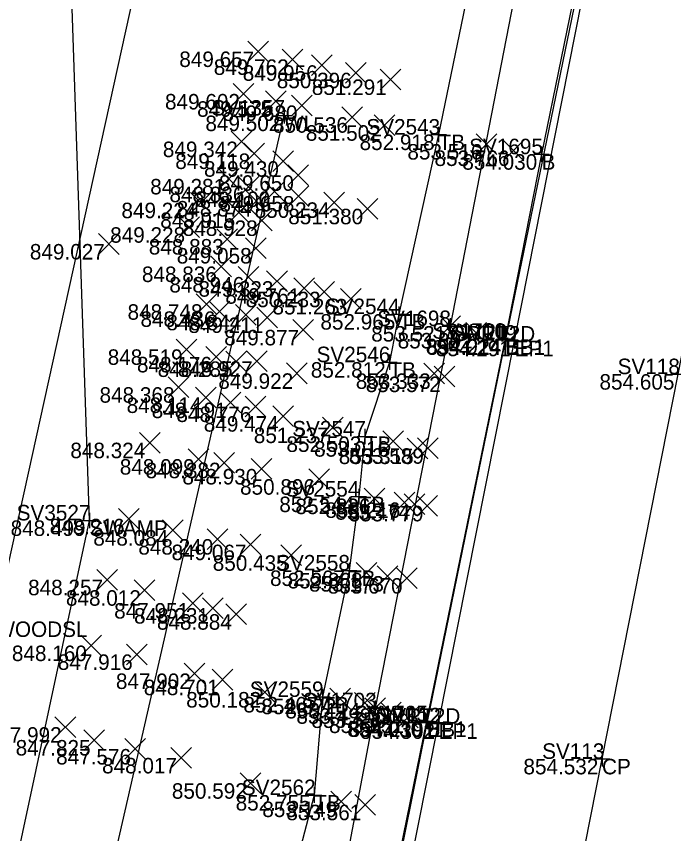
# Model space of a CAD drawing. Extents: x 2228183 to 2230895, y 679226 to 682223.
# Drawn here: x 2228298.7 to 2228341.1, y 680707.7 to 680760.4 of the extents above; entities that cross this region are included whole.
import ezdxf

# ---------------------------------------------------------------- set-up
doc = ezdxf.new("R2010")
doc.units = 0
for name, color, linetype in [('HY_X_Water_Edge', 7, 'Continuous'), ('PV_X_COP', 7, 'Continuous'), ('PV_X_EOP', 7, 'Continuous'), ('PV_X_Shoulder_Aggregate', 7, 'Continuous'), ('RD_X_GR_Rt', 7, 'Continuous'), ('SC_Scratch1', 7, 'Continuous'), ('SV_P_Control_Cells_Set', 7, 'Continuous'), ('SV_X_Break_Lines', 7, 'Continuous'), ('SV_X_Random_Point', 7, 'Continuous'), ('SV_X_Shot_Marker', 7, 'Continuous'), ('SV_X_Text_Comment', 7, 'Continuous'), ('SV_X_Top_of_Bank', 7, 'Continuous'), ('UT_X_Water', 7, 'Continuous'), ('VG_X_Tree_Line_Rt', 7, 'Continuous')]:
    doc.layers.add(name, color=color, linetype=linetype)

msp = doc.modelspace()

# ---------------------------------------------------------------- linework, layer by layer
at = {"layer": 'HY_X_Water_Edge'}
msp.add_lwpolyline([(2228257.254, 680599.372), (2228272.802, 680617.571), (2228282.168, 680631.469), (2228288.524, 680655.152), (2228295.689, 680691.668), (2228303.446, 680727.882), (2228301.785, 680777.477), (2228295.766, 680798.984)], dxfattribs=at)
at = {"layer": 'PV_X_COP'}
msp.add_lwpolyline([(2228326.722, 680663.726), (2228331.754, 680688.345), (2228336.524, 680712.498), (2228341.43, 680737.322), (2228346.158, 680761.464), (2228351.192, 680786.345), (2228355.877, 680809.999), (2228360.846, 680834.68), (2228365.727, 680859.369), (2228370.534, 680883.512), (2228375.578, 680908.155), (2228380.641, 680932.739), (2228385.533, 680957.104), (2228390.417, 680981.565)], dxfattribs=at)
at = {"layer": 'PV_X_EOP'}
msp.add_lwpolyline([(2228316.271, 680666.166), (2228321.17, 680690.642), (2228325.981, 680714.788), (2228330.885, 680739.479), (2228335.691, 680763.827), (2228340.555, 680788.666), (2228345.277, 680812.618), (2228350.247, 680837.119), (2228355.301, 680861.724), (2228360.108, 680885.906), (2228365.09, 680910.821), (2228370.043, 680935.115), (2228374.935, 680959.317), (2228379.826, 680983.84)], dxfattribs=at)
at = {"layer": 'PV_X_Shoulder_Aggregate'}
msp.add_lwpolyline([(2228315.628, 680666.277), (2228320.418, 680690.758), (2228325.257, 680714.912), (2228330.316, 680739.567), (2228335.324, 680763.916), (2228340.217, 680788.76), (2228345.101, 680812.661), (2228350.01, 680837.187), (2228354.942, 680861.825), (2228359.826, 680886.012), (2228364.882, 680910.859), (2228369.759, 680935.173), (2228374.64, 680959.326), (2228379.525, 680983.909)], dxfattribs=at)
at = {"layer": 'RD_X_GR_Rt'}
msp.add_lwpolyline([(2228336.966, 680805.161), (2228336.298, 680795.662), (2228335.499, 680789.809), (2228333.893, 680778.872), (2228331.445, 680764.638), (2228326.714, 680740.424), (2228321.884, 680715.76), (2228317.277, 680691.491), (2228312.595, 680666.948)], dxfattribs=at)
at = {"layer": 'SV_X_Break_Lines'}
msp.add_lwpolyline([(2228340.141, 680788.739), (2228338.031, 680778.231), (2228335.15, 680763.928), (2228332.621, 680751.514), (2228330.275, 680739.607), (2228325.198, 680714.925), (2228320.273, 680690.8), (2228315.504, 680666.348)], dxfattribs=at)
at = {"layer": 'SV_X_Random_Point'}
for p, q in [((2228313.675, 680757.474), (2228315.009, 680758.809)), ((2228313.675, 680758.809), (2228315.009, 680757.474)), ((2228315.876, 680756.965), (2228317.21, 680758.3)), ((2228315.876, 680758.3), (2228317.21, 680756.965)), ((2228317.779, 680756.584), (2228319.113, 680757.919)), ((2228317.779, 680757.919), (2228319.113, 680756.584)), ((2228319.973, 680756.105), (2228321.307, 680757.44)), ((2228319.973, 680757.44), (2228321.307, 680756.105)), ((2228322.214, 680755.671), (2228323.548, 680757.006)), ((2228322.214, 680757.006), (2228323.548, 680755.671)), ((2228312.73, 680754.734), (2228314.064, 680756.069)), ((2228312.73, 680756.069), (2228314.064, 680754.734)), ((2228314.799, 680754.261), (2228316.133, 680755.596)), ((2228314.799, 680755.596), (2228316.133, 680754.261)), ((2228316.485, 680753.994), (2228317.819, 680755.329)), ((2228316.485, 680755.329), (2228317.819, 680753.994)), ((2228319.73, 680753.234), (2228321.064, 680754.569)), ((2228319.73, 680754.569), (2228321.064, 680753.234)), ((2228321.816, 680752.717), (2228323.15, 680754.052)), ((2228321.816, 680754.052), (2228323.15, 680752.717)), ((2228312.592, 680751.659), (2228313.926, 680752.994)), ((2228312.592, 680752.994), (2228313.926, 680751.659)), ((2228328.401, 680751.501), (2228329.735, 680752.836)), ((2228328.401, 680752.836), (2228329.735, 680751.501)), ((2228330.152, 680751.087), (2228331.486, 680752.422)), ((2228330.152, 680752.422), (2228331.486, 680751.087)), ((2228313.419, 680750.892), (2228314.753, 680752.227)), ((2228313.419, 680752.227), (2228314.753, 680750.892)), ((2228315.288, 680750.395), (2228316.622, 680751.73)), ((2228315.288, 680751.73), (2228316.622, 680750.395)), ((2228316.252, 680749.485), (2228317.586, 680750.82)), ((2228316.252, 680750.82), (2228317.586, 680749.485)), ((2228311.785, 680749.253), (2228313.119, 680750.588)), ((2228311.785, 680750.588), (2228313.119, 680749.253)), ((2228313.05, 680748.751), (2228314.384, 680750.086)), ((2228313.05, 680750.086), (2228314.384, 680748.751)), ((2228314.724, 680748.443), (2228316.058, 680749.778)), ((2228314.724, 680749.778), (2228316.058, 680748.443)), ((2228316.273, 680748.146), (2228317.607, 680749.481)), ((2228316.273, 680749.481), (2228317.607, 680748.146)), ((2228309.968, 680747.717), (2228311.302, 680749.052)), ((2228309.968, 680749.052), (2228311.302, 680747.717)), ((2228313.54, 680747.827), (2228314.874, 680749.162)), ((2228313.54, 680749.162), (2228314.874, 680747.827)), ((2228318.564, 680747.74), (2228319.898, 680749.075)), ((2228318.564, 680749.075), (2228319.898, 680747.74)), ((2228312.419, 680747.085), (2228313.753, 680748.42)), ((2228312.419, 680748.42), (2228313.753, 680747.085)), ((2228320.723, 680747.325), (2228322.057, 680748.66)), ((2228320.723, 680748.66), (2228322.057, 680747.325)), ((2228313.902, 680746.574), (2228315.236, 680747.909)), ((2228313.902, 680747.909), (2228315.236, 680746.574)), ((2228309.22, 680746.135), (2228310.554, 680747.47)), ((2228309.22, 680747.47), (2228310.554, 680746.135)), ((2228311.675, 680745.373), (2228313.009, 680746.708)), ((2228311.675, 680746.708), (2228313.009, 680745.373)), ((2228304.034, 680745.052), (2228305.368, 680746.387)), ((2228304.034, 680746.387), (2228305.368, 680745.052)), ((2228313.513, 680744.793), (2228314.847, 680746.128)), ((2228313.513, 680746.128), (2228314.847, 680744.793)), ((2228311.272, 680743.598), (2228312.606, 680744.933)), ((2228311.272, 680744.933), (2228312.606, 680743.598)), ((2228313.041, 680742.923), (2228314.375, 680744.258)), ((2228313.041, 680744.258), (2228314.375, 680742.923)), ((2228314.884, 680742.653), (2228316.218, 680743.988)), ((2228314.884, 680743.988), (2228316.218, 680742.653)), ((2228316.631, 680742.199), (2228317.965, 680743.534)), ((2228316.631, 680743.534), (2228317.965, 680742.199)), ((2228317.928, 680741.973), (2228319.262, 680743.308)), ((2228317.928, 680743.308), (2228319.262, 680741.973)), ((2228310.341, 680741.164), (2228311.675, 680742.499)), ((2228310.341, 680742.499), (2228311.675, 680741.164)), ((2228319.657, 680741.507), (2228320.991, 680742.842)), ((2228319.657, 680742.842), (2228320.991, 680741.507)), ((2228311.18, 680740.705), (2228312.514, 680742.04)), ((2228311.18, 680742.04), (2228312.514, 680740.705)), ((2228312.869, 680740.486), (2228314.203, 680741.821)), ((2228312.869, 680741.821), (2228314.203, 680740.486)), ((2228314.243, 680740.314), (2228315.577, 680741.649)), ((2228314.243, 680741.649), (2228315.577, 680740.314)), ((2228316.574, 680739.512), (2228317.908, 680740.847)), ((2228316.574, 680740.847), (2228317.908, 680739.512)), ((2228326.047, 680739.757), (2228327.381, 680741.092)), ((2228326.047, 680741.092), (2228327.381, 680739.757)), ((2228327.743, 680739.314), (2228329.077, 680740.649)), ((2228327.743, 680740.649), (2228329.077, 680739.314)), ((2228309.044, 680738.254), (2228310.378, 680739.589)), ((2228309.044, 680739.589), (2228310.378, 680738.254)), ((2228310.952, 680737.77), (2228312.286, 680739.105)), ((2228310.952, 680739.105), (2228312.286, 680737.77)), ((2228312.254, 680737.473), (2228313.588, 680738.808)), ((2228312.254, 680738.808), (2228313.588, 680737.473)), ((2228313.577, 680737.487), (2228314.911, 680738.822)), ((2228313.577, 680738.822), (2228314.911, 680737.487)), ((2228316.167, 680736.706), (2228317.501, 680738.041)), ((2228316.167, 680738.041), (2228317.501, 680736.706)), ((2228325.031, 680736.703), (2228326.365, 680738.038)), ((2228325.031, 680738.038), (2228326.365, 680736.703)), ((2228325.684, 680736.495), (2228327.018, 680737.83)), ((2228325.684, 680737.83), (2228327.018, 680736.495)), ((2228308.534, 680735.812), (2228309.868, 680737.147)), ((2228308.534, 680737.147), (2228309.868, 680735.812)), ((2228310.302, 680735.149), (2228311.636, 680736.484)), ((2228310.302, 680736.484), (2228311.636, 680735.149)), ((2228311.882, 680734.816), (2228313.216, 680736.151)), ((2228311.882, 680736.151), (2228313.216, 680734.816)), ((2228313.5, 680734.566), (2228314.834, 680735.901)), ((2228313.5, 680735.901), (2228314.834, 680734.566)), ((2228315.281, 680733.944), (2228316.615, 680735.279)), ((2228315.281, 680735.279), (2228316.615, 680733.944)), ((2228318.481, 680733.207), (2228319.815, 680734.542)), ((2228318.481, 680734.542), (2228319.815, 680733.207)), ((2228306.672, 680732.231), (2228308.006, 680733.566)), ((2228306.672, 680733.566), (2228308.006, 680732.231)), ((2228322.376, 680732.33), (2228323.71, 680733.665)), ((2228322.376, 680733.665), (2228323.71, 680732.33)), ((2228323.94, 680731.853), (2228325.274, 680733.188)), ((2228323.94, 680733.188), (2228325.274, 680731.853)), ((2228324.61, 680731.872), (2228325.944, 680733.207)), ((2228324.61, 680733.207), (2228325.944, 680731.872)), ((2228309.825, 680731.171), (2228311.159, 680732.506)), ((2228309.825, 680732.506), (2228311.159, 680731.171)), ((2228311.478, 680730.94), (2228312.812, 680732.275)), ((2228311.478, 680732.275), (2228312.812, 680730.94)), ((2228313.894, 680730.536), (2228315.228, 680731.871)), ((2228313.894, 680731.871), (2228315.228, 680730.536)), ((2228317.603, 680729.876), (2228318.937, 680731.211)), ((2228317.603, 680731.211), (2228318.937, 680729.876)), ((2228321.177, 680728.624), (2228322.511, 680729.959)), ((2228321.177, 680729.959), (2228322.511, 680728.624)), ((2228323.106, 680728.38), (2228324.44, 680729.715)), ((2228323.106, 680729.715), (2228324.44, 680728.38)), ((2228323.764, 680728.264), (2228325.098, 680729.599)), ((2228323.764, 680729.599), (2228325.098, 680728.264)), ((2228324.583, 680728.156), (2228325.917, 680729.491)), ((2228324.583, 680729.491), (2228325.917, 680728.156)), ((2228305.317, 680727.321), (2228306.651, 680728.656)), ((2228305.317, 680728.656), (2228306.651, 680727.321)), ((2228308.152, 680726.589), (2228309.486, 680727.924)), ((2228308.152, 680727.924), (2228309.486, 680726.589)), ((2228311.05, 680726.01), (2228312.384, 680727.345)), ((2228311.05, 680727.345), (2228312.384, 680726.01)), ((2228313.177, 680725.652), (2228314.511, 680726.987)), ((2228313.177, 680726.987), (2228314.511, 680725.652)), ((2228315.807, 680724.965), (2228317.141, 680726.3)), ((2228315.807, 680726.3), (2228317.141, 680724.965)), ((2228320.667, 680723.83), (2228322.001, 680725.165)), ((2228320.667, 680725.165), (2228322.001, 680723.83)), ((2228322.01, 680723.623), (2228323.344, 680724.958)), ((2228322.01, 680724.958), (2228323.344, 680723.623)), ((2228303.922, 680723.385), (2228305.256, 680724.72)), ((2228303.922, 680724.72), (2228305.256, 680723.385)), ((2228323.271, 680723.493), (2228324.605, 680724.828)), ((2228323.271, 680724.828), (2228324.605, 680723.493)), ((2228306.337, 680722.71), (2228307.671, 680724.045)), ((2228306.337, 680724.045), (2228307.671, 680722.71)), ((2228309.46, 680721.882), (2228310.794, 680723.217)), ((2228309.46, 680723.217), (2228310.794, 680721.882)), ((2228310.742, 680721.556), (2228312.076, 680722.891)), ((2228310.742, 680722.891), (2228312.076, 680721.556)), ((2228312.258, 680721.165), (2228313.592, 680722.5)), ((2228312.258, 680722.5), (2228313.592, 680721.165)), ((2228302.892, 680719.138), (2228304.226, 680720.473)), ((2228302.892, 680720.473), (2228304.226, 680719.138)), ((2228305.844, 680718.571), (2228307.178, 680719.906)), ((2228305.844, 680719.906), (2228307.178, 680718.571)), ((2228309.563, 680717.339), (2228310.897, 680718.674)), ((2228309.563, 680718.674), (2228310.897, 680717.339)), ((2228311.371, 680716.939), (2228312.705, 680718.274)), ((2228311.371, 680718.274), (2228312.705, 680716.939)), ((2228314.098, 680716.142), (2228315.432, 680717.477)), ((2228314.098, 680717.477), (2228315.432, 680716.142)), ((2228318.95, 680715.714), (2228320.284, 680717.049)), ((2228318.95, 680717.049), (2228320.284, 680715.714)), ((2228320.544, 680715.437), (2228321.878, 680716.772)), ((2228320.544, 680716.772), (2228321.878, 680715.437)), ((2228321.217, 680715.093), (2228322.551, 680716.428)), ((2228321.217, 680716.428), (2228322.551, 680715.093)), ((2228322.22, 680714.824), (2228323.554, 680716.159)), ((2228322.22, 680716.159), (2228323.554, 680714.824)), ((2228323.322, 680714.497), (2228324.656, 680715.832)), ((2228323.322, 680715.832), (2228324.656, 680714.497)), ((2228301.226, 680713.874), (2228302.56, 680715.209)), ((2228301.226, 680715.209), (2228302.56, 680713.874)), ((2228303.091, 680713.045), (2228304.425, 680714.38)), ((2228303.091, 680714.38), (2228304.425, 680713.045)), ((2228305.736, 680712.467), (2228307.07, 680713.802)), ((2228305.736, 680713.802), (2228307.07, 680712.467)), ((2228308.692, 680711.892), (2228310.026, 680713.227)), ((2228308.692, 680713.227), (2228310.026, 680711.892)), ((2228313.173, 680710.257), (2228314.507, 680711.592)), ((2228313.173, 680711.592), (2228314.507, 680710.257)), ((2228319.02, 680709.075), (2228320.354, 680710.41)), ((2228319.02, 680710.41), (2228320.354, 680709.075)), ((2228320.571, 680708.871), (2228321.905, 680710.206)), ((2228320.571, 680710.206), (2228321.905, 680708.871))]:
    msp.add_line(p, q, dxfattribs=at)
at = {"layer": 'SV_X_Shot_Marker'}
for p, q in [((2228316.003, 680754.506), (2228316.003, 680753.506)), ((2228315.503, 680754.006), (2228316.503, 680754.006)), ((2228316.003, 680754.006), (2228316.003, 680754.006)), ((2228325.98, 680753.282), (2228325.98, 680752.282)), ((2228325.48, 680752.782), (2228326.48, 680752.782)), ((2228325.98, 680752.782), (2228325.98, 680752.782)), ((2228332.621, 680752.014), (2228332.621, 680751.014)), ((2228332.121, 680751.514), (2228333.121, 680751.514)), ((2228332.621, 680751.514), (2228332.621, 680751.514)), ((2228323.422, 680741.695), (2228323.422, 680740.695)), ((2228322.922, 680741.195), (2228323.922, 680741.195)), ((2228323.422, 680741.195), (2228323.422, 680741.195)), ((2228326.714, 680740.924), (2228326.714, 680739.924)), ((2228326.214, 680740.424), (2228327.214, 680740.424)), ((2228326.714, 680740.424), (2228326.714, 680740.424)), ((2228330.275, 680740.107), (2228330.275, 680739.107)), ((2228330.316, 680740.067), (2228330.316, 680739.067)), ((2228330.885, 680739.979), (2228330.885, 680738.979)), ((2228329.775, 680739.607), (2228330.775, 680739.607)), ((2228329.816, 680739.567), (2228330.816, 680739.567)), ((2228330.275, 680739.607), (2228330.275, 680739.607)), ((2228330.316, 680739.567), (2228330.316, 680739.567)), ((2228330.385, 680739.479), (2228331.385, 680739.479)), ((2228330.885, 680739.479), (2228330.885, 680739.479)), ((2228322.806, 680738.594), (2228322.806, 680737.594)), ((2228322.306, 680738.094), (2228323.306, 680738.094)), ((2228322.806, 680738.094), (2228322.806, 680738.094)), ((2228340.93, 680737.322), (2228341.93, 680737.322)), ((2228321.225, 680733.802), (2228321.225, 680732.802)), ((2228320.725, 680733.302), (2228321.725, 680733.302)), ((2228321.225, 680733.302), (2228321.225, 680733.302)), ((2228320.821, 680729.918), (2228320.821, 680728.918)), ((2228320.321, 680729.418), (2228321.321, 680729.418)), ((2228320.821, 680729.418), (2228320.821, 680729.418)), ((2228303.446, 680728.382), (2228303.446, 680727.382)), ((2228302.946, 680727.882), (2228303.946, 680727.882)), ((2228303.446, 680727.882), (2228303.446, 680727.882)), ((2228320.197, 680725.153), (2228320.197, 680724.153)), ((2228319.697, 680724.653), (2228320.697, 680724.653)), ((2228320.197, 680724.653), (2228320.197, 680724.653)), ((2228318.479, 680716.992), (2228318.479, 680715.992)), ((2228317.979, 680716.492), (2228318.979, 680716.492)), ((2228318.479, 680716.492), (2228318.479, 680716.492)), ((2228321.884, 680716.26), (2228321.884, 680715.26)), ((2228321.384, 680715.76), (2228322.384, 680715.76)), ((2228321.884, 680715.76), (2228321.884, 680715.76)), ((2228325.198, 680715.425), (2228325.198, 680714.425)), ((2228325.257, 680715.412), (2228325.257, 680714.412)), ((2228325.981, 680715.288), (2228325.981, 680714.288)), ((2228324.698, 680714.925), (2228325.698, 680714.925)), ((2228324.757, 680714.912), (2228325.757, 680714.912)), ((2228325.198, 680714.925), (2228325.198, 680714.925)), ((2228325.257, 680714.912), (2228325.257, 680714.912)), ((2228325.481, 680714.788), (2228326.481, 680714.788)), ((2228325.981, 680714.788), (2228325.981, 680714.788)), ((2228336.524, 680712.998), (2228336.524, 680711.998)), ((2228336.024, 680712.498), (2228337.024, 680712.498)), ((2228336.524, 680712.498), (2228336.524, 680712.498)), ((2228317.954, 680710.66), (2228317.954, 680709.66)), ((2228317.454, 680710.16), (2228318.454, 680710.16)), ((2228317.954, 680710.16), (2228317.954, 680710.16))]:
    msp.add_line(p, q, dxfattribs=at)
at = {"layer": 'SV_X_Top_of_Bank'}
msp.add_lwpolyline([(2228333.828, 680790.023), (2228330.949, 680779.592), (2228328.52, 680765.099), (2228325.98, 680752.782), (2228323.422, 680741.195), (2228322.806, 680738.094), (2228321.225, 680733.302), (2228320.821, 680729.418), (2228320.197, 680724.653), (2228318.479, 680716.492), (2228317.954, 680710.16), (2228315.543, 680700.935), (2228314.504, 680695.125), (2228313.596, 680692.083), (2228311.42, 680676.526), (2228310.436, 680670.495)], dxfattribs=at)
at = {"layer": 'UT_X_Water'}
msp.add_lwpolyline([(2228281.807, 680604.546), (2228316.003, 680754.006)], dxfattribs=at)
at = {"layer": 'VG_X_Tree_Line_Rt'}
msp.add_lwpolyline([(2228242.224, 680398.608), (2228254.757, 680454.617), (2228285.377, 680608.953), (2228295.459, 680686.843), (2228290.96, 680699.609), (2228297.38, 680721.363), (2228313.146, 680792.869)], dxfattribs=at)

# ---------------------------------------------------------------- texts
at = {"layer": 'SC_Scratch1'}
for s, p in [('849.657', (2228309.246, 680757.141)), ('849.762', (2228311.47, 680756.632)), ('849.956', (2228313.342, 680756.251)), ('850.396', (2228315.536, 680755.772)), ('851.291', (2228317.799, 680755.338)), ('849.602', (2228308.324, 680754.401)), ('849.575', (2228310.396, 680753.928)), ('849.680', (2228312.038, 680753.661)), ('849.502', (2228310.93, 680753.006)), ('850.536', (2228315.293, 680752.901)), ('851.502', (2228317.41, 680752.384)), ('852.918', (2228320.88, 680751.782)), ('849.342', (2228308.186, 680751.326)), ('853.516', (2228323.964, 680751.168)), ('849.118', (2228308.986, 680750.559)), ('853.766', (2228325.715, 680750.754)), ('854.030', (2228327.507, 680750.514)), ('849.430', (2228310.841, 680750.062)), ('849.281', (2228307.37, 680748.92)), ('849.650', (2228311.805, 680749.152)), ('848.836', (2228308.613, 680748.418)), ('849.100', (2228310.277, 680748.11)), ('849.658', (2228311.84, 680747.813)), ('849.224', (2228305.513, 680747.384)), ('848.874', (2228309.085, 680747.494)), ('850.234', (2228314.109, 680747.407)), ('848.915', (2228308.016, 680746.752)), ('851.380', (2228316.276, 680746.992)), ('848.928', (2228309.469, 680746.241)), ('849.228', (2228304.787, 680745.802)), ('848.883', (2228307.278, 680745.04)), ('849.027', (2228299.605, 680744.719)), ('849.058', (2228309.08, 680744.46)), ('848.836', (2228306.835, 680743.265)), ('848.946', (2228308.604, 680742.59)), ('849.323', (2228310.487, 680742.32)), ('849.761', (2228312.216, 680741.866)), ('850.233', (2228313.531, 680741.64)), ('848.748', (2228305.908, 680740.831)), ('851.263', (2228315.26, 680741.174)), ('848.436', (2228306.743, 680740.372)), ('848.844', (2228308.414, 680740.153)), ('849.211', (2228309.828, 680739.981)), ('852.965', (2228318.352, 680740.195)), ('853.521', (2228321.632, 680739.424)), ('853.521', (2228321.632, 680739.424)), ('849.877', (2228312.145, 680739.179)), ('853.802', (2228323.337, 680738.981)), ('854.014', (2228325.153, 680738.607)), ('854.224', (2228325.194, 680738.567)), ('854.291', (2228325.803, 680738.479)), ('848.519', (2228304.627, 680737.921)), ('848.176', (2228306.515, 680737.437)), ('848.285', (2228307.851, 680737.14)), ('848.927', (2228309.148, 680737.154)), ('852.812', (2228317.733, 680737.094)), ('849.922', (2228311.761, 680736.373)), ('853.333', (2228320.634, 680736.37)), ('853.572', (2228321.278, 680736.162)), ('854.605', (2228336.36, 680736.322)), ('848.368', (2228304.101, 680735.479)), ('848.114', (2228305.847, 680734.816)), ('848.191', (2228307.467, 680734.483)), ('848.776', (2228309.063, 680734.233)), ('849.474', (2228310.826, 680733.611)), ('851.237', (2228314.052, 680732.874)), ('848.324', (2228302.217, 680731.898)), ('852.503', (2228316.161, 680732.302)), ('853.016', (2228317.939, 680731.997)), ('853.315', (2228319.537, 680731.52)), ('853.589', (2228320.193, 680731.539)), ('848.099', (2228305.408, 680730.838)), ('848.382', (2228307.072, 680730.607)), ('848.930', (2228309.447, 680730.203)), ('850.896', (2228313.166, 680729.543)), ('852.544', (2228315.699, 680728.418)), ('852.826', (2228316.74, 680728.291)), ('853.216', (2228318.669, 680728.047)), ('853.474', (2228319.309, 680727.931)), ('853.779', (2228320.166, 680727.823)), ('848.499', (2228298.362, 680726.882)), ('848.216', (2228300.88, 680726.988)), ('848.084', (2228303.697, 680726.256)), ('848.240', (2228306.603, 680725.677)), ('849.067', (2228308.748, 680725.319)), ('850.435', (2228311.404, 680724.632)), ('852.567', (2228315.101, 680723.653)), ('852.868', (2228316.234, 680723.497)), ('848.257', (2228299.493, 680723.052)), ('853.173', (2228317.613, 680723.29)), ('853.670', (2228318.824, 680723.16)), ('848.012', (2228301.931, 680722.377)), ('847.951', (2228305.045, 680721.549)), ('848.231', (2228306.327, 680721.223)), ('848.884', (2228307.803, 680720.832)), ('848.160', (2228298.445, 680718.805)), ('847.916', (2228301.407, 680718.238)), ('847.902', (2228305.157, 680717.006)), ('848.701', (2228306.956, 680716.606)), ('850.182', (2228309.692, 680715.809)), ('852.467', (2228313.383, 680715.492)), ('852.872', (2228314.544, 680715.381)), ('853.114', (2228316.089, 680715.104)), ('853.499', (2228316.8, 680714.76)), ('853.499', (2228316.8, 680714.76)), ('853.750', (2228317.773, 680714.491)), ('853.951', (2228318.907, 680714.164)), ('854.030', (2228320.084, 680713.925)), ('847.992', (2228296.82, 680713.541)), ('854.219', (2228320.173, 680713.912)), ('854.302', (2228320.908, 680713.788)), ('847.825', (2228298.688, 680712.712)), ('847.576', (2228301.299, 680712.134)), ('848.017', (2228304.263, 680711.559)), ('854.532', (2228331.451, 680711.498)), ('850.592', (2228308.767, 680709.924)), ('852.755', (2228312.884, 680709.16)), ('853.149', (2228314.603, 680708.742)), ('853.561', (2228316.156, 680708.538))]:
    msp.add_text(s, height=1, dxfattribs=at).set_placement(p)
at = {"layer": 'SV_P_Control_Cells_Set'}
for s, p in [('SV1357', (2228311.309, 680754.006)), ('SV2543', (2228321.318, 680752.782)), ('SV1695', (2228327.952, 680751.514)), ('SV2544', (2228318.702, 680741.195)), ('SV1698', (2228322.015, 680740.424)), ('SV1700', (2228325.563, 680739.607)), ('SV120', (2228326.402, 680739.567)), ('SV119', (2228327.001, 680739.479)), ('SV2546', (2228318.104, 680738.094)), ('SV118', (2228337.53, 680737.322)), ('SV2547', (2228316.531, 680733.302)), ('SV2554', (2228316.101, 680729.418)), ('SV3527', (2228298.752, 680727.882)), ('SV2558', (2228315.498, 680724.653)), ('SV2559', (2228313.797, 680716.492)), ('SV1703', (2228317.222, 680715.76)), ('SV1705', (2228320.529, 680714.925)), ('SV111', (2228321.375, 680714.912)), ('SV112', (2228322.108, 680714.788)), ('SV113', (2228332.66, 680712.498)), ('SV2562', (2228313.283, 680710.16))]:
    msp.add_text(s, height=1, dxfattribs=at).set_placement(p)
at = {"layer": 'SV_X_Text_Comment'}
for s, p in [('WL', (2228316.003, 680753.006)), ('TB', (2228325.98, 680751.782)), ('B', (2228332.621, 680750.514)), ('TB', (2228323.422, 680740.195)), ('GRRT2D', (2228326.714, 680739.424)), ('B', (2228330.275, 680738.607)), ('EB1', (2228330.316, 680738.567)), ('EP1', (2228330.885, 680738.479)), ('TB', (2228322.806, 680737.094)), ('TB', (2228321.225, 680732.302)), ('TB', (2228320.821, 680728.418)), ('SWAMP', (2228303.446, 680726.882)), ('TB', (2228320.197, 680723.653)), ('WOODSL', (2228297.38, 680720.363)), ('TB', (2228318.479, 680715.492)), ('GRRT2D', (2228321.884, 680714.76)), ('B', (2228325.198, 680713.925)), ('EB1', (2228325.257, 680713.912)), ('EP1', (2228325.981, 680713.788)), ('CP', (2228336.524, 680711.498)), ('TB', (2228317.954, 680709.16))]:
    msp.add_text(s, height=1, dxfattribs=at).set_placement(p)

doc.saveas('drawing.dxf')
